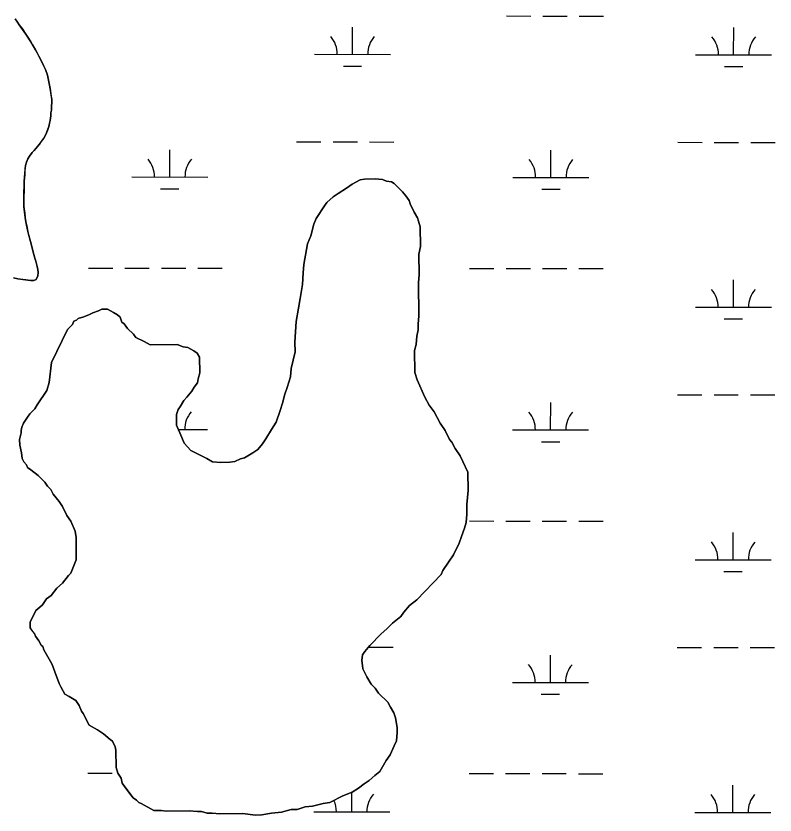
# Model space of a CAD drawing. Extents: x 3148686 to 3186545, y 916144 to 941516.
# Drawn here: x 3164193 to 3165192, y 929395 to 930448 of the extents above; entities that cross this region are included whole.
import ezdxf

# ---------------------------------------------------------------- set-up
doc = ezdxf.new("R2010")
doc.units = 0
for name, color, linetype in [('V-SITE-VEGE', 7, 'Continuous'), ('V-TOPO-SHOR', 7, 'Continuous'), ('V-WETL-SWMP', 7, 'Continuous')]:
    doc.layers.add(name, color=color, linetype=linetype)

msp = doc.modelspace()

# ---------------------------------------------------------------- linework, layer by layer
at = {"layer": 'V-SITE-VEGE'}
for points in [[(3164189.5, 930102.8), (3164195.1, 930101.6), (3164201.5, 930100.5), (3164211.6, 930099.3), (3164216, 930099.3), (3164219.4, 930100.4), (3164221.6, 930105.2), (3164221.8, 930109.8), (3164221.6, 930113.5), (3164220.7, 930117.7), (3164218.9, 930124.5), (3164217.3, 930128.7), (3164216, 930133.5), (3164211.9, 930150.8), (3164208.2, 930163.9), (3164205.7, 930176.7), (3164204.9, 930182.4), (3164203.2, 930196.6), (3164203, 930202.7), (3164202.9, 930208.9), (3164203.6, 930230.2), (3164205.1, 930250.8), (3164206.3, 930255.2), (3164208.1, 930259.4), (3164210.5, 930263.1), (3164214, 930267.7), (3164216.4, 930270.5), (3164218.8, 930273), (3164223.6, 930278.8), (3164229.4, 930286.9), (3164231.6, 930290.7), (3164233, 930293.6), (3164236, 930302.2), (3164237.5, 930310.1), (3164238.5, 930316.1), (3164238.7, 930320.1), (3164239.3, 930323.8), (3164239.6, 930329.4), (3164240, 930333.2), (3164239.8, 930337.5), (3164237.9, 930349.7), (3164236, 930361), (3164235.2, 930365.2), (3164234, 930369.6), (3164231.3, 930377.2), (3164229.1, 930382.4), (3164222.8, 930394.9), (3164220.7, 930399.1), (3164218.3, 930402.9), (3164212.4, 930413.7), (3164205.7, 930423.8), (3164197, 930436.2), (3164194.7, 930439.6), (3164191.7, 930443.8)], [(3164771.1, 929877.8), (3164766.6, 929886.4), (3164763.3, 929889.6), (3164757.7, 929901.5), (3164751.1, 929911.1), (3164743.3, 929926.2), (3164736.7, 929934.8), (3164731.1, 929945.6), (3164721.1, 929968.2), (3164717.7, 929977.9), (3164717.3, 930007.2), (3164719.4, 930014.8), (3164720.3, 930025.7), (3164722.4, 930034.4), (3164722.2, 930041.9), (3164723.2, 930052.8), (3164722.6, 930096.2), (3164723.5, 930107), (3164723.2, 930134.1), (3164725.2, 930143.9), (3164724.9, 930169.9), (3164722.6, 930177.5), (3164721.5, 930181.8), (3164717, 930189.3), (3164714.8, 930193.6), (3164711.5, 930200.1), (3164710.3, 930204.4), (3164705.9, 930210.9), (3164701.5, 930216.2), (3164690.5, 930226.9), (3164687.2, 930229), (3164680.7, 930230), (3164675.3, 930232.1), (3164665.5, 930233.1), (3164651.4, 930232.9), (3164646, 930231.7), (3164635.2, 930226.2), (3164627.7, 930220.7), (3164617, 930214), (3164610.5, 930209.6), (3164601.9, 930201.9), (3164598.7, 930197.5), (3164588.1, 930181.1), (3164585, 930173.5), (3164580.8, 930158.2), (3164576.6, 930147.3), (3164571.6, 930120.2), (3164570.6, 930109.3), (3164569.8, 930094.1), (3164566.8, 930075.6), (3164564.8, 930062.6), (3164561.7, 930045.2), (3164559.9, 930018.1), (3164560.1, 930005.1), (3164555, 929983.3), (3164554, 929972.5), (3164549.9, 929958.3), (3164546.8, 929949.6), (3164543.7, 929937.6), (3164540.5, 929927.8)], [(3164540.5, 929927.8), (3164535.3, 929912.6), (3164529, 929902.8), (3164521.5, 929890.7), (3164517.3, 929884.2), (3164510.9, 929876.5), (3164504.4, 929872.1), (3164493.7, 929865.4), (3164488.3, 929864.3), (3164480.7, 929860.9), (3164474.2, 929859.7), (3164462.3, 929859.6), (3164451.5, 929860.5), (3164443.8, 929864.8), (3164430.7, 929871.1), (3164423.1, 929875.3), (3164414.3, 929885), (3164410.9, 929892.5), (3164404.2, 929908.7), (3164404, 929922.8), (3164406.1, 929929.3), (3164409.3, 929933.7), (3164413.5, 929941.3), (3164417.8, 929945.7), (3164424.2, 929953.4), (3164427.4, 929958.9), (3164431.6, 929964.3), (3164432.7, 929969.8), (3164434.7, 929977.4), (3164434.4, 929998), (3164431.1, 930003.4), (3164426.7, 930006.6), (3164419.1, 930010.8), (3164412.6, 930011.8), (3164404.9, 930014.9), (3164369.2, 930014.5), (3164361.5, 930018.7), (3164350.6, 930024), (3164347.3, 930028.3), (3164339.6, 930035.8), (3164335.2, 930042.2), (3164331.9, 930044.3), (3164329.7, 930050.8), (3164326.4, 930054), (3164320.9, 930057.2), (3164313.3, 930061.4), (3164305.7, 930061.3), (3164301.4, 930059.1), (3164293.8, 930056.8), (3164289.5, 930054.6), (3164281.9, 930051.2), (3164274.4, 930049), (3164272.3, 930046.8), (3164269, 930045.7), (3164266.9, 930041.3), (3164260.5, 930034.7), (3164239.4, 929991), (3164236.5, 929965), (3164233.4, 929954.1), (3164220.6, 929935.5), (3164217.4, 929930), (3164211, 929923.5), (3164207.8, 929919.1), (3164202.5, 929911.4), (3164200.4, 929906), (3164199.4, 929901.6), (3164199.4, 929898.4), (3164197.4, 929889.7), (3164197.5, 929882.1), (3164199.8, 929872.3), (3164201, 929864.8), (3164203.2, 929860.5), (3164206.5, 929856.2), (3164207.6, 929852.9), (3164212, 929849.7), (3164221.9, 929842.3), (3164230.6, 929833.7), (3164234, 929828.4), (3164238.4, 929824.1), (3164241.7, 929817.6), (3164249.4, 929808), (3164253.8, 929801.5), (3164259.4, 929789.7), (3164264.9, 929782.1), (3164270.5, 929769.2), (3164271.7, 929760.6), (3164272.1, 929731.3), (3164264.8, 929713.8), (3164261.6, 929710.5), (3164254.1, 929700.7), (3164246.6, 929694.1), (3164239.1, 929684.2), (3164232.7, 929679.8), (3164227.4, 929672.1), (3164224.2, 929668.8), (3164218.8, 929664.4), (3164211.4, 929649.2), (3164211.5, 929641.6), (3164213.7, 929638.3), (3164217, 929634.1), (3164218.2, 929630.8)], [(3164218.2, 929630.8), (3164222.6, 929624.4), (3164225.9, 929619), (3164228.1, 929616.9), (3164229.3, 929612.5), (3164238.1, 929597.5), (3164240.4, 929593.2), (3164243.7, 929583.5), (3164249.4, 929568.4), (3164251.6, 929564), (3164257.1, 929554.4), (3164262.6, 929551.2), (3164271.3, 929545.9), (3164275.8, 929539.4), (3164279.1, 929531.9), (3164281.3, 929528.7), (3164289.1, 929513.6), (3164300, 929507.2), (3164307.7, 929501.9), (3164316.5, 929494.4), (3164319.8, 929492.3), (3164323.1, 929484.8), (3164324.3, 929480.5), (3164324.6, 929457.7), (3164326.8, 929450.1), (3164331.3, 929443.7), (3164332.4, 929437.2), (3164334.6, 929434), (3164346.8, 929417.9), (3164351.2, 929414.7), (3164354.5, 929411.5), (3164357.7, 929410.4), (3164374.1, 929400.9), (3164383.9, 929401), (3164390.4, 929400), (3164420.7, 929400.4), (3164431.6, 929399.5), (3164437, 929399.6), (3164444.6, 929397.5), (3164451.1, 929397.6), (3164460.9, 929396.6), (3164491.3, 929397), (3164507.5, 929395.1), (3164516.2, 929395.2), (3164529.2, 929397.5), (3164542.2, 929398.8), (3164555.1, 929402.2), (3164562.7, 929402.3), (3164573.5, 929405.7), (3164583.3, 929406.9), (3164597.3, 929410.4), (3164606, 929411.6), (3164623.2, 929420.5), (3164635.1, 929425), (3164643.7, 929430.5), (3164651.2, 929436), (3164657.6, 929440.4), (3164665.1, 929447.1), (3164671.6, 929452.6), (3164680.1, 929466.8), (3164685.4, 929474.4), (3164690.6, 929486.4), (3164693.8, 929493), (3164694.7, 929503.8), (3164694.6, 929510.3), (3164692.3, 929523.3), (3164690.1, 929529.8), (3164685.6, 929537.3), (3164682.3, 929543.8), (3164670.2, 929555.5), (3164665.8, 929562), (3164660.3, 929567.3), (3164654.7, 929577), (3164649.2, 929587.8), (3164649.1, 929592.1), (3164647.9, 929598.6), (3164648.9, 929606.2), (3164652.1, 929610.6), (3164658.5, 929618.3), (3164673.5, 929633.6), (3164681, 929640.2), (3164688.5, 929647.9), (3164699.2, 929656.8), (3164703.5, 929662.2), (3164710.9, 929671), (3164720.6, 929678.7), (3164752.7, 929711.7), (3164754.8, 929717.1), (3164762.2, 929728.1), (3164768.6, 929737.9), (3164776, 929753.2), (3164779.1, 929761.9), (3164783.3, 929772.8), (3164785.4, 929780.4), (3164786.3, 929791.3), (3164786.1, 929804.3), (3164788.1, 929822.7), (3164787.7, 929846.6), (3164781, 929860.6), (3164777.7, 929868.1), (3164771.1, 929877.8)]]:
    msp.add_lwpolyline(points, dxfattribs=at)
at = {"layer": 'V-TOPO-SHOR'}
for points in [[(3164191.7, 930443.8), (3164194.7, 930439.6), (3164197, 930436.2), (3164200.6, 930431), (3164205.7, 930423.8), (3164208.3, 930419.7), (3164212.4, 930413.7), (3164214.6, 930409.7), (3164216.5, 930406.3), (3164218.3, 930402.9), (3164220.7, 930399.1), (3164222.8, 930394.9), (3164225.2, 930390.1), (3164229.1, 930382.4), (3164231.3, 930377.2), (3164234, 930369.6), (3164235.2, 930365.2), (3164236, 930361), (3164237.1, 930354.5), (3164237.9, 930349.7), (3164238.7, 930344.7), (3164239.8, 930337.5), (3164240, 930333.2), (3164239.6, 930329.4), (3164239.3, 930323.8), (3164238.7, 930320.1), (3164238.5, 930316.1), (3164237.5, 930310.1), (3164236.8, 930306.3), (3164236, 930302.2), (3164234.2, 930297), (3164233, 930293.6), (3164231.6, 930290.7), (3164229.4, 930286.9), (3164226, 930282.3), (3164223.6, 930278.8), (3164218.8, 930273), (3164216.4, 930270.5), (3164214, 930267.7), (3164210.5, 930263.1), (3164208.1, 930259.4), (3164206.3, 930255.2), (3164205.1, 930250.8), (3164204.5, 930243.5), (3164204.2, 930238.5), (3164203.6, 930230.2), (3164203.4, 930224.4), (3164203.3, 930218.4), (3164202.9, 930208.9), (3164203, 930202.7), (3164203.2, 930196.6), (3164204.2, 930187.8), (3164204.9, 930182.4), (3164205.7, 930176.7), (3164207.2, 930169.1), (3164208.2, 930163.9), (3164209.6, 930158.6), (3164211.9, 930150.8), (3164213.1, 930145.6), (3164214.4, 930140.6), (3164216, 930133.5), (3164217.3, 930128.7), (3164218.9, 930124.5), (3164220.7, 930117.7), (3164221.6, 930113.5), (3164221.8, 930109.8), (3164221.6, 930105.2), (3164219.4, 930100.4), (3164216, 930099.3), (3164211.6, 930099.3), (3164208.6, 930099.7), (3164205.4, 930100.1), (3164201.5, 930100.5)], [(3164201.5, 930100.5), (3164195.1, 930101.6), (3164189.5, 930102.8)]]:
    msp.add_lwpolyline(points, dxfattribs=at)
at = {"layer": 'V-WETL-SWMP'}
for p, q in [((3164838.4, 930447.7), (3164870.4, 930447.6)), ((3164886.4, 930447.6), (3164918.4, 930447.6)), ((3164934.4, 930447.6), (3164966.4, 930447.5)), ((3164635.7, 930397.1), (3164635.8, 930433.1)), ((3165137.6, 930396.6), (3165137.7, 930432.6)), ((3164585.7, 930397.2), (3164685.7, 930397.1)), ((3165087.6, 930396.7), (3165187.6, 930396.6)), ((3164623.7, 930381.7), (3164647.7, 930381.7)), ((3165125.6, 930381.2), (3165149.6, 930381.2)), ((3164562.2, 930281.8), (3164594.2, 930281.7)), ((3164610.2, 930281.7), (3164642.2, 930281.7)), ((3164658.2, 930281.7), (3164690.2, 930281.6)), ((3165064.1, 930281.3), (3165096.1, 930281.2)), ((3165112.1, 930281.2), (3165144.1, 930281.2)), ((3165160.1, 930281.1), (3165192.1, 930281.1)), ((3164395.1, 930235.5), (3164395.1, 930271.5)), ((3164897, 930235), (3164897, 930271)), ((3164345.1, 930235.6), (3164445.1, 930235.5)), ((3164847, 930235), (3164947, 930234.9)), ((3164383.1, 930220.1), (3164407.1, 930220.1)), ((3164885, 930219.6), (3164909, 930219.6)), ((3164288.1, 930115.6), (3164320.1, 930115.5)), ((3164336.1, 930115.5), (3164368.1, 930115.5)), ((3164384.1, 930115.5), (3164416.1, 930115.4)), ((3164432.1, 930115.4), (3164464.1, 930115.4)), ((3164790, 930115), (3164822, 930115)), ((3164838, 930115), (3164870, 930115)), ((3164886, 930114.9), (3164918, 930114.9)), ((3164934, 930114.9), (3164966, 930114.9)), ((3165137.3, 930063.9), (3165137.3, 930099.9)), ((3165087.3, 930064), (3165187.3, 930063.9)), ((3165125.3, 930048.5), (3165149.3, 930048.5)), ((3165063.8, 929948.6), (3165095.8, 929948.5)), ((3165111.8, 929948.5), (3165143.8, 929948.5)), ((3165159.8, 929948.5), (3165191.8, 929948.4)), ((3164896.6, 929902.3), (3164896.7, 929938.3)), ((3164406.6, 929902.8), (3164444.7, 929902.8)), ((3164846.6, 929902.4), (3164946.6, 929902.3)), ((3164884.6, 929886.9), (3164908.6, 929886.9)), ((3164789.7, 929782.4), (3164821.7, 929782.3)), ((3164837.7, 929782.3), (3164869.7, 929782.3)), ((3164885.7, 929782.3), (3164917.7, 929782.2)), ((3164933.7, 929782.2), (3164965.7, 929782.2)), ((3165136.9, 929731.3), (3165137, 929767.3)), ((3165086.9, 929731.3), (3165186.9, 929731.2)), ((3165124.9, 929715.8), (3165148.9, 929715.8)), ((3164657.5, 929616.3), (3164689.5, 929616.3)), ((3165063.4, 929615.9), (3165095.4, 929615.9)), ((3165111.4, 929615.9), (3165143.4, 929615.8)), ((3165159.4, 929615.8), (3165191.4, 929615.8)), ((3164896.3, 929569.6), (3164896.3, 929605.6)), ((3164846.3, 929569.7), (3164946.3, 929569.6)), ((3164884.3, 929554.2), (3164908.3, 929554.2)), ((3164287.4, 929450.2), (3164319.4, 929450.2)), ((3164789.3, 929449.7), (3164821.3, 929449.7)), ((3164837.3, 929449.6), (3164869.3, 929449.6)), ((3164885.3, 929449.6), (3164917.3, 929449.6)), ((3164933.3, 929449.5), (3164965.3, 929449.5)), ((3165136.6, 929398.6), (3165136.6, 929434.6)), ((3164634.7, 929399.1), (3164634.7, 929424.8)), ((3164584.7, 929399.2), (3164684.7, 929399.1)), ((3165086.6, 929398.6), (3165186.6, 929398.5))]:
    msp.add_line(p, q, dxfattribs=at)
for points in [[(3164191.7, 930443.8), (3164194.7, 930439.6), (3164197, 930436.2), (3164200.6, 930431), (3164205.7, 930423.8), (3164208.3, 930419.7), (3164212.4, 930413.7), (3164214.6, 930409.7), (3164218.3, 930402.9), (3164220.7, 930399.1), (3164222.8, 930394.9), (3164229.1, 930382.4), (3164231.3, 930377.2), (3164234, 930369.6), (3164235.2, 930365.2), (3164236, 930361), (3164237.1, 930354.5), (3164237.9, 930349.7), (3164238.7, 930344.7), (3164239.8, 930337.5), (3164240, 930333.2), (3164239.6, 930329.4), (3164239.3, 930323.8), (3164238.7, 930320.1), (3164238.5, 930316.1), (3164237.5, 930310.1), (3164236.8, 930306.3), (3164236, 930302.2), (3164234.2, 930297), (3164233, 930293.6), (3164231.6, 930290.7), (3164229.4, 930286.9), (3164226, 930282.3), (3164223.6, 930278.8), (3164218.8, 930273), (3164216.4, 930270.5), (3164214, 930267.7), (3164210.5, 930263.1), (3164208.1, 930259.4), (3164206.3, 930255.2), (3164205.1, 930250.8), (3164204.5, 930243.5)], [(3164204.5, 930243.5), (3164204.2, 930238.5), (3164203.6, 930230.2), (3164203.4, 930224.4), (3164203.3, 930218.4), (3164202.9, 930208.9), (3164203, 930202.7), (3164203.2, 930196.6), (3164204.2, 930187.8), (3164204.9, 930182.4), (3164205.7, 930176.7), (3164207.2, 930169.1), (3164208.2, 930163.9), (3164209.6, 930158.6), (3164211.9, 930150.8), (3164213.1, 930145.6), (3164214.4, 930140.6), (3164216, 930133.5), (3164217.3, 930128.7), (3164218.9, 930124.5), (3164220.7, 930117.7), (3164221.6, 930113.5), (3164221.8, 930109.8), (3164221.6, 930105.2), (3164219.4, 930100.4), (3164216, 930099.3), (3164211.6, 930099.3), (3164208.6, 930099.7), (3164205.4, 930100.1), (3164201.5, 930100.5), (3164195.1, 930101.6), (3164189.5, 930102.8)], [(3164535.3, 929912.6), (3164540.5, 929927.8), (3164543.7, 929937.6), (3164546.8, 929949.6), (3164549.9, 929958.3), (3164554, 929972.5), (3164555, 929983.3), (3164560.1, 930005.1), (3164559.9, 930018.1), (3164561.7, 930045.2), (3164564.8, 930062.6), (3164566.8, 930075.6), (3164569.8, 930094.1), (3164570.6, 930109.3), (3164571.6, 930120.2), (3164576.6, 930147.3), (3164580.8, 930158.2), (3164585, 930173.5), (3164588.1, 930181.1), (3164598.7, 930197.5), (3164601.9, 930201.9), (3164610.5, 930209.6), (3164617, 930214), (3164627.7, 930220.7), (3164635.2, 930226.2), (3164646, 930231.7), (3164651.4, 930232.9), (3164665.5, 930233.1), (3164675.3, 930232.1), (3164680.7, 930230), (3164687.2, 930229), (3164690.5, 930226.9), (3164701.5, 930216.2), (3164705.9, 930210.9), (3164710.3, 930204.4), (3164711.5, 930200.1), (3164717, 930189.3), (3164721.5, 930181.8), (3164722.6, 930177.5), (3164724.9, 930169.9), (3164725.2, 930143.9), (3164723.2, 930134.1), (3164723.5, 930107), (3164722.6, 930096.2), (3164723.2, 930052.8), (3164722.2, 930041.9), (3164722.3, 930034.4), (3164720.3, 930025.7), (3164719.4, 930014.8), (3164717.3, 930007.2), (3164717.7, 929977.9), (3164721.1, 929968.2), (3164731.1, 929945.6), (3164736.7, 929934.8), (3164743.3, 929926.2), (3164751.1, 929911.1), (3164757.7, 929901.5), (3164763.3, 929889.6), (3164766.6, 929886.4), (3164771.1, 929877.8)], [(3164222.6, 929624.4), (3164218.2, 929630.8), (3164217, 929634.1), (3164213.7, 929638.4), (3164211.5, 929641.6), (3164211.4, 929649.2), (3164218.8, 929664.4), (3164224.2, 929668.8), (3164227.4, 929672.1), (3164232.7, 929679.8), (3164239.1, 929684.2), (3164246.6, 929694.1), (3164254.1, 929700.7), (3164261.6, 929710.5), (3164264.8, 929713.8), (3164272.1, 929731.3), (3164271.7, 929760.6), (3164270.5, 929769.2), (3164264.9, 929782.1), (3164259.4, 929789.7), (3164253.8, 929801.5), (3164249.4, 929808), (3164241.7, 929817.6), (3164238.4, 929824.1), (3164234, 929828.4), (3164230.6, 929833.7), (3164221.9, 929842.3), (3164212, 929849.7), (3164207.6, 929852.9), (3164206.5, 929856.2), (3164203.2, 929860.5), (3164201, 929864.8), (3164199.8, 929872.3), (3164197.5, 929882.1), (3164197.4, 929889.7), (3164199.4, 929898.4), (3164199.4, 929901.6), (3164200.4, 929906), (3164202.5, 929911.4), (3164207.8, 929919.1), (3164211, 929923.5), (3164217.4, 929930), (3164220.6, 929935.5), (3164233.4, 929954.1), (3164236.5, 929965), (3164239.4, 929991), (3164260.5, 930034.7), (3164266.9, 930041.3), (3164269, 930045.7), (3164272.3, 930046.8), (3164274.4, 930049), (3164281.9, 930051.2), (3164289.5, 930054.6), (3164293.8, 930056.8), (3164301.4, 930059.1), (3164305.7, 930061.3), (3164313.3, 930061.4), (3164320.9, 930057.2), (3164326.4, 930054), (3164329.7, 930050.8), (3164331.9, 930044.3), (3164335.2, 930042.2), (3164339.6, 930035.8), (3164347.3, 930028.3), (3164350.6, 930024), (3164361.5, 930018.7), (3164369.2, 930014.5), (3164404.9, 930014.9), (3164412.6, 930011.8), (3164419.1, 930010.8), (3164426.7, 930006.6), (3164431.1, 930003.4), (3164434.4, 929998), (3164434.7, 929977.4), (3164432.7, 929969.8), (3164431.6, 929964.3), (3164427.4, 929958.9), (3164424.2, 929953.4), (3164417.8, 929945.7), (3164413.5, 929941.3), (3164409.3, 929933.7), (3164406.1, 929929.3), (3164404, 929922.8), (3164404.2, 929908.7), (3164410.9, 929892.5), (3164414.3, 929885), (3164423.1, 929875.3), (3164430.7, 929871.1), (3164443.8, 929864.8), (3164451.5, 929860.5), (3164462.3, 929859.6), (3164474.2, 929859.7), (3164480.7, 929860.9), (3164488.3, 929864.3), (3164493.7, 929865.4), (3164504.4, 929872.1), (3164510.9, 929876.5), (3164517.3, 929884.2), (3164521.5, 929890.7), (3164529, 929902.8), (3164535.3, 929912.6)], [(3164771.1, 929877.8), (3164777.7, 929868.1), (3164781, 929860.6), (3164787.7, 929846.6), (3164788.1, 929822.7), (3164786.1, 929804.3), (3164786.3, 929791.3), (3164785.4, 929780.4), (3164783.3, 929772.8), (3164779.1, 929761.9), (3164776, 929753.2), (3164768.6, 929737.9), (3164762.2, 929728.1), (3164754.8, 929717.1), (3164752.7, 929711.7), (3164720.6, 929678.7), (3164710.9, 929671), (3164703.5, 929662.2), (3164699.2, 929656.8), (3164688.5, 929647.9), (3164681, 929640.2), (3164673.5, 929633.6), (3164658.5, 929618.3), (3164652.1, 929610.6), (3164648.9, 929606.2), (3164647.9, 929598.6), (3164649.1, 929592.1), (3164649.2, 929587.8), (3164654.7, 929577), (3164660.3, 929567.3), (3164665.8, 929562), (3164670.2, 929555.5), (3164682.3, 929543.8), (3164685.6, 929537.3), (3164690.1, 929529.8), (3164692.3, 929523.3), (3164694.6, 929510.3), (3164694.7, 929503.8), (3164693.8, 929493), (3164690.6, 929486.4), (3164685.4, 929474.4), (3164680.1, 929466.8), (3164671.6, 929452.6), (3164665.1, 929447.1), (3164657.6, 929440.4), (3164651.2, 929436), (3164643.7, 929430.5), (3164635.1, 929425), (3164623.2, 929420.5), (3164606, 929411.6), (3164597.3, 929410.4), (3164583.3, 929406.9), (3164573.5, 929405.7), (3164562.7, 929402.3), (3164555.1, 929402.2), (3164542.2, 929398.8), (3164529.2, 929397.5), (3164516.2, 929395.2), (3164507.5, 929395.1), (3164491.3, 929397), (3164460.9, 929396.6), (3164451.1, 929397.6), (3164444.6, 929397.5), (3164437, 929399.6), (3164431.6, 929399.5), (3164420.7, 929400.4), (3164390.4, 929400), (3164383.9, 929401), (3164374.1, 929400.9), (3164357.7, 929410.4), (3164354.5, 929411.5), (3164351.2, 929414.7), (3164346.8, 929417.9), (3164343.5, 929422.2), (3164334.6, 929434), (3164332.4, 929437.2), (3164331.3, 929443.7), (3164326.8, 929450.1), (3164324.6, 929457.7), (3164324.3, 929480.5), (3164323.1, 929484.8), (3164319.8, 929492.3), (3164316.5, 929494.4), (3164307.7, 929501.9), (3164300.1, 929507.2), (3164289.1, 929513.6), (3164281.3, 929528.7), (3164279.1, 929531.9), (3164275.8, 929539.4), (3164271.3, 929545.9), (3164262.6, 929551.2), (3164257.1, 929554.4), (3164251.6, 929564), (3164249.4, 929568.4), (3164243.7, 929583.5), (3164240.4, 929593.2), (3164238.1, 929597.5), (3164229.3, 929612.5), (3164228.1, 929616.9), (3164225.9, 929619), (3164222.6, 929624.4)]]:
    msp.add_lwpolyline(points, dxfattribs=at)
for centre, start, end in [((3164580.5, 930397.7), 359.1678, 40.7115), ((3164691, 930397.6), 139.1678, 180.7115), ((3165082.4, 930397.1), 359.1678, 40.7115), ((3165192.9, 930397), 139.1678, 180.7115), ((3164339.8, 930236.1), 359.1678, 40.7115), ((3164450.3, 930235.9), 139.1678, 180.7115), ((3164841.7, 930235.5), 359.1678, 40.7115), ((3164952.2, 930235.4), 139.1678, 180.7115), ((3165082, 930064.5), 359.1678, 40.7115), ((3165192.5, 930064.3), 139.1678, 180.7115), ((3164450, 929903.3), 139.1678, 180.7115), ((3164841.4, 929902.9), 359.1678, 40.7115), ((3164951.9, 929902.7), 139.1678, 180.7115), ((3165081.7, 929731.8), 359.1678, 40.7115), ((3165192.2, 929731.7), 139.1678, 180.7115), ((3164841, 929570.2), 359.1678, 40.7115), ((3164951.5, 929570.1), 139.1678, 180.7115), ((3164689.9, 929399.5), 139.1678, 180.7115), ((3165081.3, 929399.1), 359.1678, 40.7115), ((3165191.8, 929399), 139.1678, 180.7115), ((3164579.4, 929399.6), 359.1678, 24.7452)]:
    msp.add_arc(centre, 35.2, start, end, dxfattribs=at)

doc.saveas('drawing.dxf')
